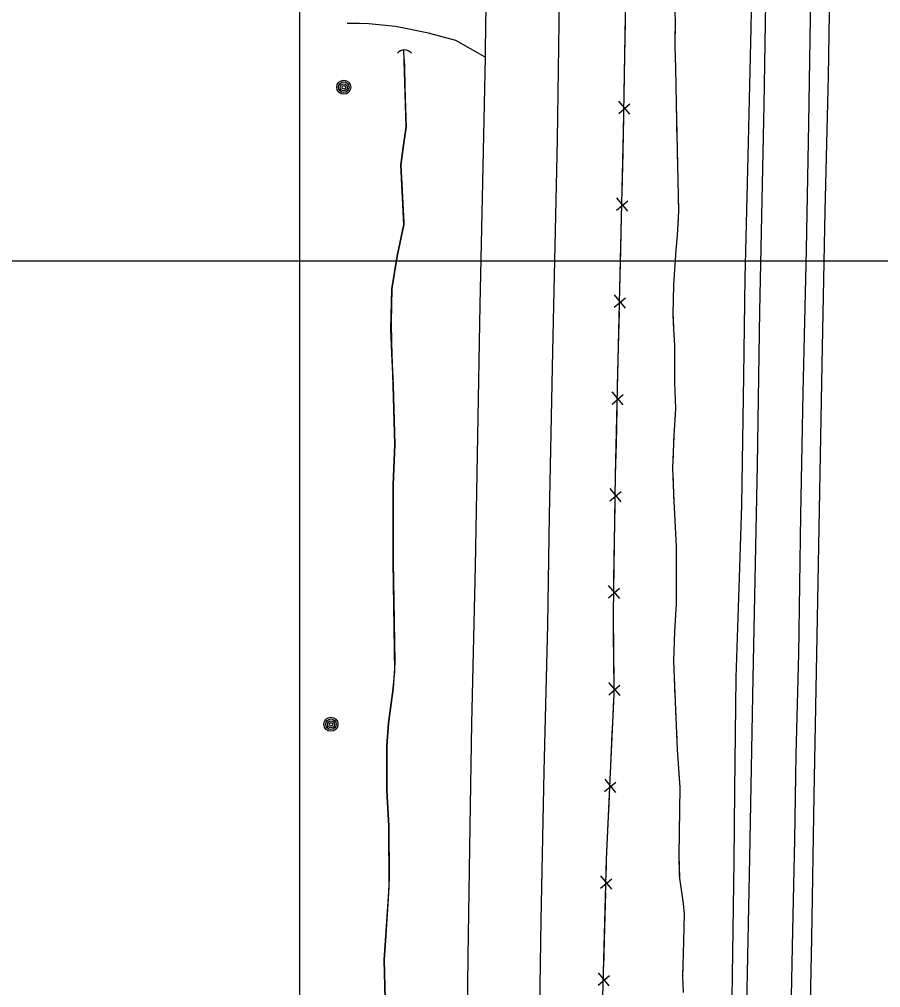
# Model space of a CAD drawing. Extents: x 591954 to 597000, y 198576 to 213500.
# Drawn here: x 593919.4 to 594166.9, y 211791 to 212069.4 of the extents above; entities that cross this region are included whole.
import ezdxf

# ---------------------------------------------------------------- set-up
doc = ezdxf.new("R2010")
doc.units = 0
for name, color, linetype in [('Level 10', 7, 'Continuous'), ('Level 11', 7, 'Continuous'), ('Level 14', 7, 'Continuous'), ('Level 15', 7, 'Continuous'), ('Level 19', 7, 'Continuous'), ('Level 26', 7, 'Continuous')]:
    doc.layers.add(name, color=color, linetype=linetype)

msp = doc.modelspace()

# ---------------------------------------------------------------- linework, layer by layer
at = {"layer": 'Level 10'}
for p, q in [((594000, 212000), (594000, 213500)), ((594000, 211000), (594000, 212500)), ((593000, 212000), (595000, 212000)), ((593000, 212000), (595000, 212000))]:
    msp.add_line(p, q, dxfattribs=at)
at = {"layer": 'Level 11'}
for points in [[(594137.47, 212264.93), (594135.86, 212188.25), (594135.15, 212147.3), (594134.11, 212091.97), (594133.31, 212044.89), (594132.05, 211985.54), (594131.44, 211941.36), (594130.17, 211879.97), (594129.18, 211828.32), (594128.35, 211785.82), (594127.33, 211739.19), (594126.43, 211699.92), (594125.41, 211649.92), (594124.52, 211615.07), (594123.48, 211563.86), (594122.84, 211551.23), (594120.25, 211521.19), (594119.2, 211511.47), (594116.07, 211486.42), (594113.56, 211467.46)], [(594123.72, 211755.05), (594124.77, 211827.42), (594124.98, 211847.79), (594125.38, 211880.16), (594126.42, 211911.87), (594126.97, 211929.88), (594127.59, 211966.93), (594127.97, 211995.1), (594128.83, 212030.12), (594129.71, 212066.96), (594130.65, 212116.9), (594130.88, 212149.89), (594131.58, 212190.98), (594132.44, 212226.55), (594133.33, 212263.66)], [(594155.86, 212265.12), (594154.93, 212219.05), (594154.3, 212182.08), (594153.47, 212134.47), (594152.44, 212089.34), (594151.78, 212053.1), (594150.91, 212014.25), (594150.05, 211970.16), (594148.65, 211897.15), (594147.73, 211846.24), (594147.05, 211805.22), (594145.9, 211748.75), (594144.93, 211704.67), (594144.37, 211663.5), (594143.56, 211625.23), (594142.92, 211589.62), (594142.44, 211554.26), (594141.84, 211517.88), (594141.14, 211483.09), (594140.22, 211437.35), (594139.31, 211397.3), (594138.56, 211351.93)], [(594042.78, 211471.23), (594047.12, 211488.76), (594051.73, 211509.53), (594055.93, 211529.71), (594058.62, 211546), (594060.85, 211561.22), (594062.89, 211578), (594064.12, 211594.17), (594065.37, 211611.99), (594066.36, 211633.28), (594067.07, 211655.2), (594067.47, 211703.07), (594068.66, 211766.3), (594069.33, 211810.4), (594070.17, 211853.2), (594071.23, 211895.49), (594071.76, 211926.82), (594072.7, 211974.05), (594074.03, 212034.81), (594074.71, 212081.89), (594075.63, 212142.13), (594076.35, 212189.13), (594077.69, 212261.21)], [(594126.08, 211456.38), (594128.98, 211473.68), (594131.3, 211489.78), (594132.79, 211503.45), (594134.04, 211516.52), (594135.54, 211532.97), (594136.29, 211548.4), (594136.63, 211559.82), (594137.22, 211578.58), (594138.2, 211630.48), (594139.23, 211677.41), (594140.12, 211725.39), (594140.93, 211769.57), (594141.67, 211807.48), (594142.23, 211833.64), (594142.64, 211858.06), (594143.37, 211887.02), (594143.99, 211926.86), (594144.68, 211962.03), (594145.57, 212003.15), (594146.31, 212039.54), (594147.03, 212088.15)], [(594053.63, 212086.02), (594053.27, 212060.75), (594053.23, 212058.62)], [(594053.23, 212058.62), (594052.37, 212018.16), (594051.69, 211987.35), (594051.08, 211949.64), (594050.39, 211912.23), (594049.34, 211866.95), (594048.8, 211837.48), (594048.23, 211799.88), (594047.85, 211767.59), (594047.18, 211732.78), (594046.6, 211703.33), (594045.92, 211667.08), (594044.83, 211629.49), (594044.16, 211616.3), (594043.65, 211603.43), (594042.46, 211587.32), (594041.03, 211572.28), (594039.79, 211562.03), (594037.63, 211548.3), (594035.66, 211535.25)]]:
    msp.add_lwpolyline(points, dxfattribs=at)
at = {"layer": 'Level 14'}
for centre, radius in [((594012.61, 212049.94), 2.02), ((594012.6, 212049.95), 1.52), ((594012.61, 212049.91), 1.01), ((594012.61, 212049.92), 0.502), ((594008.92, 211866.75), 2.02), ((594008.91, 211866.76), 1.52), ((594008.92, 211866.73), 1.01), ((594008.92, 211866.74), 0.502)]:
    msp.add_circle(centre, radius, dxfattribs=at)
at = {"layer": 'Level 15'}
for p, q in [((594094.86, 212042.16), (594091.69, 212045.93)), ((594091.63, 212042.38), (594094.84, 212045.12)), ((594094.24, 212014.29), (594091.08, 212018.09)), ((594091, 212014.54), (594094.24, 212017.26)), ((594093.57, 211986.44), (594090.42, 211990.24)), ((594090.34, 211986.69), (594093.58, 211989.41)), ((594092.93, 211958.59), (594089.78, 211962.38)), ((594089.7, 211958.83), (594092.93, 211961.56)), ((594092.34, 211930.75), (594089.17, 211934.52)), ((594089.11, 211930.97), (594092.32, 211933.71)), ((594091.9, 211902.89), (594088.72, 211906.66)), ((594088.67, 211903.11), (594091.88, 211905.86)), ((594092.07, 211875.07), (594088.81, 211878.77)), ((594088.83, 211875.22), (594091.98, 211878.04)), ((594090.77, 211847.15), (594087.7, 211851.01)), ((594087.54, 211847.47), (594090.83, 211850.12)), ((594089.66, 211819.35), (594086.52, 211823.15)), ((594086.43, 211819.61), (594089.67, 211822.32)), ((594088.92, 211791.5), (594085.78, 211795.3)), ((594085.68, 211791.76), (594088.93, 211794.47))]:
    msp.add_line(p, q, dxfattribs=at)
for points in [[(594064.58, 211471.09), (594069.84, 211502.24), (594076.98, 211560.92), (594079.52, 211590.12), (594080.71, 211614.85), (594081.95, 211645.17), (594083.66, 211687.72), (594084.52, 211713.59), (594085.93, 211744.94), (594088.15, 211827.96), (594089.94, 211867.23), (594090.33, 211875.35), (594090.1, 211898.74), (594090.73, 211938.52), (594091.87, 211987.96), (594093.03, 212036.92), (594094.17, 212104.17), (594094.48, 212134.88), (594094.95, 212161.34), (594096.74, 212242.38), (594096.88, 212262.09)], [(594093.4, 212058.93), (594093.57, 212068.88)], [(594093.21, 212047.61), (594093.4, 212058.93)], [(594092.9, 212031.07), (594093.03, 212036.92), (594093.1, 212041.03)], [(594092.63, 212019.76), (594092.9, 212031.07)], [(594092.23, 212003.22), (594092.47, 212013.18)], [(594091.96, 211991.9), (594092.23, 212003.22)], [(594091.58, 211975.37), (594091.81, 211985.32)], [(594091.32, 211964.05), (594091.58, 211975.37)], [(594090.94, 211947.52), (594091.17, 211957.47)], [(594090.69, 211936.2), (594090.73, 211938.52), (594090.94, 211947.52)], [(594090.43, 211919.66), (594090.59, 211929.62)], [(594090.25, 211908.34), (594090.43, 211919.66)], [(594090.17, 211891.8), (594090.1, 211898.74), (594090.15, 211901.76)], [(594090.28, 211880.48), (594090.17, 211891.8)], [(594089.79, 211863.96), (594089.94, 211867.23), (594090.26, 211873.9)], [(594089.27, 211852.65), (594089.79, 211863.96)], [(594088.52, 211836.13), (594088.97, 211846.07)], [(594088.07, 211824.82), (594088.15, 211827.96), (594088.52, 211836.13)], [(594087.62, 211808.28), (594087.89, 211818.24)], [(594087.32, 211796.96), (594087.62, 211808.28)]]:
    msp.add_lwpolyline(points, dxfattribs=at)
msp.add_arc((594030.03, 212058.2), 2.5, 36.9794, 143.219, dxfattribs=at)
at = {"layer": 'Level 19'}
for p, q in [((594030.03, 212055.91), (594030.2, 212049.92)), ((594030.2, 212049.92), (594030.38, 212043.92)), ((594026.19, 211982.38), (594026.29, 211976.38)), ((594026.29, 211976.38), (594026.54, 211970.39)), ((594026.54, 211970.39), (594026.77, 211964.39)), ((594026.95, 211902.42), (594027.05, 211896.42)), ((594027.05, 211896.42), (594027.15, 211890.42)), ((594027.15, 211890.42), (594027.25, 211884.42)), ((594025.61, 211822.56), (594025.39, 211816.57)), ((594025.39, 211816.57), (594024.99, 211810.58)), ((594024.99, 211810.58), (594024.58, 211804.6))]:
    msp.add_line(p, q, dxfattribs=at)
for points in [[(594107.86, 212063.25), (594107.93, 212068.99), (594107.8, 212073.82), (594108.2, 212076.82), (594108.69, 212085.3), (594108.31, 212092.2)], [(594110.2, 211789.61), (594110.02, 211794.27), (594110.24, 211800.75), (594110.5, 211812.14), (594110.21, 211815.2), (594109.16, 211822.46), (594108.99, 211829.09), (594109.26, 211848.58), (594108.52, 211859.51), (594107.65, 211880.13), (594107.46, 211884.96), (594107.72, 211893.48), (594108.21, 211901.41), (594108.27, 211917.85), (594107.56, 211930.8), (594107.19, 211940.4), (594107.56, 211949.7), (594108.08, 211957.54), (594107.78, 211965.04), (594107.74, 211975.76), (594107.51, 211980.31), (594107.27, 211984.63), (594107.48, 211993.13), (594108.14, 212003.08), (594108.56, 212007.41), (594108.88, 212014.25), (594108.23, 212045.3), (594108.05, 212055.51), (594107.84, 212061.47), (594107.93, 212068.99), (594107.8, 212073.82)], [(594108.46, 212034.26), (594108.23, 212045.3), (594108.05, 212055.51), (594107.84, 212061.47), (594107.86, 212063.25)], [(594024.79, 211776.37), (594024.21, 211799.05), (594025.62, 211819.9), (594025.53, 211837.58), (594024.98, 211847.58), (594024.99, 211860.54), (594025.49, 211867.03), (594026.76, 211877.01), (594027.29, 211881.96), (594026.76, 211913.4), (594026.79, 211919.95), (594026.76, 211935.56), (594027.3, 211947.19), (594026.68, 211967.41), (594026.41, 211973.33), (594026.14, 211980.26), (594026.41, 211991.98), (594027.98, 212001.4), (594029.85, 212010.42), (594028.97, 212027.51), (594029.68, 212032.65), (594030.54, 212038.58), (594029.98, 212057.51), (594029.84, 212060.76)], [(594029.96, 212057.91), (594029.98, 212057.51), (594030.03, 212055.91)], [(594030.38, 212043.92), (594030.54, 212038.58), (594029.68, 212032.65), (594028.97, 212027.51), (594029.82, 212011.05)], [(594108.59, 212028.26), (594108.55, 212030.26)], [(594108.71, 212022.26), (594108.67, 212024.26)], [(594108.84, 212016.27), (594108.8, 212018.27)], [(594029.82, 212011.05), (594029.85, 212010.42), (594027.98, 212001.4), (594026.41, 211991.98), (594026.19, 211982.38)], [(594107.34, 211983.32), (594107.27, 211984.63), (594107.48, 211993.13), (594108.14, 212003.08), (594108.56, 212007.41), (594108.79, 212012.27)], [(594107.86, 211954.34), (594108.08, 211957.54), (594107.78, 211965.04), (594107.74, 211975.76), (594107.51, 211980.31), (594107.34, 211983.32)], [(594026.77, 211964.39), (594027.3, 211947.19), (594026.76, 211935.56), (594026.77, 211931.41)], [(594107.5, 211948.36), (594107.56, 211949.7), (594107.6, 211950.35)], [(594107.27, 211942.36), (594107.35, 211944.36)], [(594107.35, 211936.36), (594107.27, 211938.36)], [(594108.22, 211903.39), (594108.27, 211917.85), (594107.56, 211930.8), (594107.5, 211932.37)], [(594026.77, 211931.41), (594026.79, 211919.95), (594026.76, 211913.4), (594026.95, 211902.42)], [(594107.89, 211874.42), (594107.65, 211880.13), (594107.46, 211884.96), (594107.72, 211893.48), (594108.21, 211901.41), (594108.22, 211903.39)], [(594027.25, 211884.42), (594026.76, 211877.01), (594025.49, 211867.03), (594024.99, 211860.54), (594024.98, 211851.55)], [(594108.14, 211868.42), (594108.06, 211870.42)], [(594108.39, 211862.43), (594108.31, 211864.42)], [(594108.72, 211856.43), (594108.59, 211858.43)], [(594024.98, 211851.55), (594024.98, 211847.58), (594025.53, 211837.58), (594025.61, 211822.56)], [(594109.13, 211823.46), (594108.99, 211829.09), (594109.26, 211848.58), (594108.99, 211852.45)], [(594110.03, 211794.55), (594110.24, 211800.75), (594110.5, 211812.14), (594110.21, 211815.2), (594109.16, 211822.46), (594109.13, 211823.46)], [(594024.58, 211804.6), (594024.21, 211799.05), (594024.79, 211776.37), (594025.19, 211771.63)]]:
    msp.add_lwpolyline(points, dxfattribs=at)
at = {"layer": 'Level 26'}
msp.add_lwpolyline([(594053.23, 212058.62), (594044.8, 212063.4), (594036.98, 212065.52), (594027.45, 212067.37), (594019.82, 212068.13), (594017.13, 212068.23), (594013.54, 212068.29)], dxfattribs=at)

doc.saveas('drawing.dxf')
